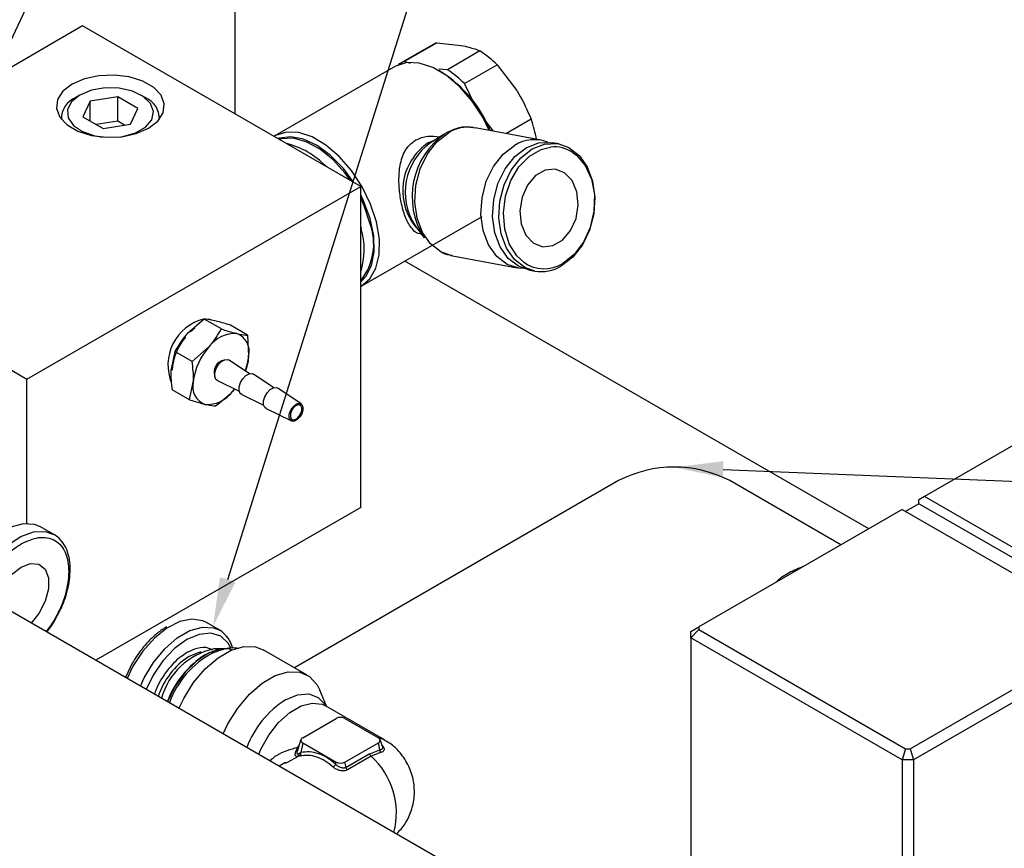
# Model space of a CAD drawing. Header units: inches. Extents: x 1880 to 2363, y -453 to -54.
# Tile 406 of 656: x 2076.22 to 2079.35, y -266.43 to -263.79. Entities that reach past the tile are written whole.
import ezdxf

# ---------------------------------------------------------------- set-up
doc = ezdxf.new("R2010")
doc.units = ezdxf.units.IN
doc.header["$LTSCALE"] = 0.5
doc.header["$MEASUREMENT"] = 0
for name, color, linetype in [('DIE-M-S', 8, 'Continuous'), ('DSS-M-S', 53, 'Continuous'), ('SID-M-S', 105, 'Continuous'), ('SVD-M-S', 8, 'Continuous')]:
    doc.layers.add(name, color=color, linetype=linetype)

msp = doc.modelspace()

# ---------------------------------------------------------------- linework, layer by layer
at = {"layer": 'DIE-M-S', "linetype": 'Continuous', "lineweight": 25}
msp.add_line((2078.88422, -267.22691), (2071.83489, -263.15742), dxfattribs=at)
at = {"layer": 'DSS-M-S', "linetype": 'Continuous', "lineweight": 25}
for p, q in [((2076.90838, -263.3105), (2076.90838, -264.09346)), ((2078.92347, -265.41285), (2077.44905, -264.56168)), ((2079.74717, -264.93733), (2079.10041, -265.31069)), ((2078.12814, -265.25985), (2077.09779, -265.85466)), ((2078.83509, -265.46386), (2078.4817, -265.25985)), ((2079.10041, -265.31069), (2079.08274, -265.3209)), ((2079.08274, -265.33315), (2079.08274, -265.3209)), ((2079.77217, -265.69849), (2079.10041, -265.31069)), ((2079.0297, -265.35152), (2078.38295, -265.72488)), ((2079.0297, -265.35152), (2079.70145, -265.73931)), ((2079.08274, -265.33315), (2079.04031, -265.35764)), ((2079.78984, -265.74136), (2079.08274, -265.33315)), ((2078.35795, -265.73931), (2078.38295, -265.72488)), ((2078.35795, -265.75972), (2078.38295, -265.73333)), ((2078.38295, -265.72488), (2078.38295, -265.73333)), ((2078.38295, -265.73333), (2079.04006, -266.11267)), ((2078.35795, -265.75972), (2078.35795, -265.73931)), ((2079.0297, -266.14752), (2078.35795, -265.75972)), ((2078.35795, -265.75972), (2078.35795, -266.9231)), ((2079.0547, -266.11267), (2079.70145, -265.73931)), ((2079.71913, -265.76993), (2079.06506, -266.14752)), ((2079.04006, -266.11267), (2079.0297, -266.14752)), ((2079.04006, -266.11267), (2079.0547, -266.11267)), ((2079.0547, -266.11267), (2079.06506, -266.14752)), ((2079.06506, -266.14752), (2079.0297, -266.14752)), ((2079.0297, -266.14752), (2079.0297, -267.09179)), ((2079.06506, -266.14752), (2079.06506, -267.09448))]:
    msp.add_line(p, q, dxfattribs=at)
msp.add_arc((2078.30492, -265.60103), 0.38426, 62.60967, 117.39033, dxfattribs=at)
at = {"layer": 'SID-M-S'}
for p, q in [((2074.54934, -267.36566), (2077.90154, -260.23349)), ((2076.88615, -265.57455), (2078.56357, -260.24289)), ((2078.46078, -265.22407), (2083.25923, -265.42377))]:
    msp.add_line(p, q, dxfattribs=at)
for points in [[(2078.4597, -265.25005), (2078.30492, -265.21758), (2078.4597, -265.25005), (2078.46187, -265.19809)], [(2076.91095, -265.58235), (2076.83934, -265.72336), (2076.91095, -265.58235), (2076.86135, -265.56675)]]:
    msp.add_solid(points, dxfattribs=at)
at = {"layer": 'SVD-M-S', "linetype": 'Continuous', "lineweight": 25}
for p, q in [((2076.42472, -263.81425), (2075.36406, -264.42656)), ((2077.30861, -264.32451), (2076.42472, -263.81425)), ((2077.53903, -263.87331), (2077.43539, -263.93313)), ((2077.44698, -263.92749), (2077.55062, -263.86766)), ((2077.55062, -263.86766), (2077.62721, -263.876)), ((2077.68774, -263.89361), (2077.5841, -263.95344)), ((2077.419, -263.9426), (2077.03622, -264.16357)), ((2077.42072, -263.94163), (2077.419, -263.9426)), ((2077.45517, -263.93059), (2077.42072, -263.94163)), ((2077.4674, -263.93343), (2077.44698, -263.92749)), ((2077.49472, -263.93213), (2077.45517, -263.93059)), ((2077.53738, -263.94615), (2077.49472, -263.93213)), ((2077.58102, -263.97197), (2077.53738, -263.94615)), ((2077.5841, -263.95344), (2077.55708, -263.95122)), ((2077.63868, -263.99768), (2077.74231, -263.93786)), ((2077.74231, -263.93786), (2077.80458, -264.01979)), ((2076.43074, -263.9823), (2076.39158, -263.99922)), ((2076.47658, -263.97243), (2076.43074, -263.9823)), ((2076.52537, -263.97041), (2076.47658, -263.97243)), ((2076.57317, -263.97641), (2076.52537, -263.97041)), ((2076.61611, -263.98995), (2076.57317, -263.97641)), ((2077.56517, -263.96108), (2077.55682, -263.95626)), ((2077.62343, -264.00828), (2077.58102, -263.97197)), ((2076.39158, -263.99922), (2076.36226, -264.02183)), ((2076.49616, -264.01131), (2076.45294, -264.01874)), ((2076.54122, -264.01239), (2076.49616, -264.01131)), ((2076.58324, -264.02185), (2076.54122, -264.01239)), ((2076.6507, -264.00992), (2076.61611, -263.98995)), ((2076.67415, -264.03471), (2076.6507, -264.00992)), ((2077.66251, -264.05327), (2077.62343, -264.00828)), ((2077.67494, -264.07096), (2077.63868, -263.99768)), ((2076.36226, -264.02183), (2076.34516, -264.04829)), ((2076.41624, -264.03387), (2076.39003, -264.05506)), ((2076.41622, -264.03388), (2076.40278, -264.04164)), ((2076.45294, -264.01874), (2076.41624, -264.03387)), ((2076.41624, -264.03387), (2076.41624, -264.03387)), ((2076.53646, -264.03949), (2076.44932, -264.05297)), ((2076.60025, -264.07631), (2076.53646, -264.03949)), ((2076.53646, -264.11706), (2076.53646, -264.03949)), ((2076.61765, -264.03868), (2076.58324, -264.02185)), ((2076.62344, -264.04164), (2076.61, -264.03388)), ((2076.64074, -264.06104), (2076.61765, -264.03868)), ((2076.68455, -264.0623), (2076.67415, -264.03471)), ((2076.34516, -264.04829), (2076.34167, -264.07646)), ((2076.34167, -264.07646), (2076.35207, -264.10405)), ((2076.39003, -264.05506), (2076.37716, -264.08001)), ((2076.44932, -264.05297), (2076.42597, -264.10327)), ((2076.44932, -264.11675), (2076.44932, -264.05297)), ((2076.5769, -264.12662), (2076.60025, -264.07631)), ((2076.64999, -264.08652), (2076.64074, -264.06104)), ((2076.68106, -264.09047), (2076.68455, -264.0623)), ((2077.69629, -264.10467), (2077.66251, -264.05327)), ((2076.35207, -264.10405), (2076.37552, -264.12884)), ((2076.35711, -264.10531), (2076.35711, -264.11103)), ((2076.37716, -264.08001), (2076.37903, -264.10602)), ((2076.37903, -264.10602), (2076.39542, -264.13028)), ((2076.42597, -264.10327), (2076.48976, -264.1401)), ((2076.64442, -264.11236), (2076.64999, -264.08652)), ((2076.66396, -264.11693), (2076.68106, -264.09047)), ((2076.66911, -264.11103), (2076.66911, -264.10531)), ((2077.71734, -264.14641), (2077.69629, -264.10467)), ((2076.37552, -264.12884), (2076.41011, -264.14881)), ((2076.39542, -264.13028), (2076.42457, -264.15014)), ((2076.53646, -264.11706), (2076.46816, -264.12763)), ((2076.48976, -264.1401), (2076.5769, -264.12662)), ((2076.55806, -264.12953), (2076.53646, -264.11706)), ((2076.59272, -264.15416), (2076.62461, -264.13575)), ((2076.59548, -264.15646), (2076.63464, -264.13954)), ((2076.62461, -264.13575), (2076.64442, -264.11236)), ((2076.63464, -264.13954), (2076.66396, -264.11693)), ((2077.66678, -264.13699), (2077.67237, -264.1379)), ((2077.88253, -264.17768), (2077.67237, -264.1379)), ((2077.73047, -264.1489), (2077.70338, -264.11324)), ((2077.85077, -264.111), (2077.77163, -264.15669)), ((2076.41011, -264.14881), (2076.45305, -264.16234)), ((2076.42457, -264.15014), (2076.46331, -264.16347)), ((2076.45305, -264.16234), (2076.50085, -264.16835)), ((2076.46331, -264.16347), (2076.48776, -264.16752)), ((2076.50085, -264.16835), (2076.54965, -264.16633)), ((2076.53846, -264.16752), (2076.5522, -264.16559)), ((2076.54965, -264.16633), (2076.59548, -264.15646)), ((2076.5522, -264.16559), (2076.59272, -264.15416)), ((2077.03793, -264.16261), (2077.0331, -264.16546)), ((2077.07239, -264.15157), (2077.03793, -264.16261)), ((2077.08612, -264.16633), (2077.04936, -264.17154)), ((2077.11194, -264.1531), (2077.07239, -264.15157)), ((2077.12717, -264.1741), (2077.08612, -264.16633)), ((2077.1546, -264.16713), (2077.11194, -264.1531)), ((2077.19823, -264.19295), (2077.1546, -264.16713)), ((2077.57268, -264.15902), (2077.53081, -264.18541)), ((2077.55114, -264.18233), (2077.58738, -264.15413)), ((2077.56036, -264.16678), (2077.55861, -264.16645)), ((2077.04936, -264.17154), (2077.04585, -264.17282)), ((2077.05645, -264.1733), (2077.04985, -264.17513)), ((2077.09406, -264.17135), (2077.05645, -264.1733)), ((2077.13538, -264.18221), (2077.09406, -264.17135)), ((2077.1703, -264.19443), (2077.12717, -264.1741)), ((2077.17818, -264.20527), (2077.13538, -264.18221)), ((2077.21317, -264.22622), (2077.1703, -264.19443)), ((2077.24065, -264.22926), (2077.19823, -264.19295)), ((2077.52054, -264.22135), (2077.55114, -264.18233)), ((2077.52528, -264.18477), (2077.5471, -264.17514)), ((2077.7613, -264.22211), (2077.79754, -264.19391)), ((2077.79808, -264.22975), (2077.83415, -264.20168)), ((2077.83415, -264.20168), (2077.87338, -264.18629)), ((2077.85388, -264.20542), (2077.8931, -264.19002)), ((2077.87338, -264.18629), (2077.91309, -264.18461)), ((2077.88231, -264.20681), (2077.91239, -264.19946)), ((2077.8931, -264.19002), (2077.93281, -264.18835)), ((2077.91309, -264.18461), (2077.91874, -264.18553)), ((2077.93846, -264.18927), (2077.91874, -264.18553)), ((2077.93281, -264.18835), (2077.93846, -264.18927)), ((2077.93846, -264.18927), (2077.9703, -264.20051)), ((2077.9703, -264.20051), (2078.00301, -264.22568)), ((2077.22015, -264.2393), (2077.17818, -264.20527)), ((2077.25349, -264.26777), (2077.21317, -264.22622)), ((2077.27973, -264.27425), (2077.24065, -264.22926)), ((2077.49767, -264.26852), (2077.52054, -264.22135)), ((2077.7307, -264.26113), (2077.7613, -264.22211)), ((2077.76763, -264.26859), (2077.79808, -264.22975)), ((2077.78735, -264.27232), (2077.81781, -264.23349)), ((2077.81168, -264.26243), (2077.84468, -264.22853)), ((2077.81781, -264.23349), (2077.85388, -264.20542)), ((2077.84468, -264.22853), (2077.88231, -264.20681)), ((2077.98374, -264.21739), (2077.99461, -264.22564)), ((2077.99461, -264.22564), (2078.02257, -264.25836)), ((2078.00301, -264.22568), (2078.02872, -264.26214)), ((2077.25904, -264.28246), (2077.22015, -264.2393)), ((2077.70783, -264.3083), (2077.7307, -264.26113)), ((2077.78575, -264.30599), (2077.81168, -264.26243)), ((2078.02257, -264.25836), (2078.04196, -264.30105)), ((2078.02872, -264.26214), (2078.04566, -264.30741)), ((2077.28545, -264.31114), (2077.25349, -264.26777)), ((2077.27589, -264.30562), (2077.25904, -264.28246)), ((2077.3135, -264.32565), (2077.27973, -264.27425)), ((2077.48408, -264.32063), (2077.49767, -264.26852)), ((2077.74487, -264.31553), (2077.76763, -264.26859)), ((2077.76459, -264.31926), (2077.78735, -264.27232)), ((2077.86403, -264.29026), (2077.83853, -264.32034)), ((2077.89472, -264.27254), (2077.86403, -264.29026)), ((2077.92691, -264.26931), (2077.89472, -264.27254)), ((2077.95671, -264.28097), (2077.92691, -264.26931)), ((2077.98053, -264.30609), (2077.95671, -264.28097)), ((2076.24795, -264.93681), (2077.30861, -264.32451)), ((2077.30861, -265.34518), (2077.30861, -264.32451)), ((2077.34028, -264.38089), (2077.3135, -264.32565)), ((2077.48071, -264.37412), (2077.48408, -264.32063)), ((2077.69425, -264.36041), (2077.70783, -264.3083)), ((2077.73135, -264.36739), (2077.74487, -264.31553)), ((2077.75107, -264.37112), (2077.76459, -264.31926)), ((2077.76883, -264.35598), (2077.78575, -264.30599)), ((2077.83853, -264.32034), (2077.82129, -264.35914)), ((2077.99549, -264.34167), (2077.98053, -264.30609)), ((2078.04196, -264.30105), (2078.05135, -264.35053)), ((2078.04566, -264.30741), (2078.0527, -264.35841)), ((2077.31799, -264.37074), (2077.30861, -264.35124)), ((2077.76215, -264.40869), (2077.76883, -264.35598)), ((2077.99979, -264.38339), (2077.99549, -264.34167)), ((2078.0527, -264.35841), (2078.04934, -264.41165)), ((2078.05135, -264.35053), (2078.05004, -264.40314)), ((2077.31944, -264.3865), (2077.30861, -264.36228)), ((2077.33871, -264.42661), (2077.31799, -264.37074)), ((2077.3377, -264.44177), (2077.31944, -264.3865)), ((2077.35873, -264.43721), (2077.34028, -264.38089)), ((2077.48778, -264.42536), (2077.48071, -264.37412)), ((2077.69087, -264.4139), (2077.69425, -264.36041)), ((2077.72799, -264.42063), (2077.73135, -264.36739)), ((2077.74771, -264.42436), (2077.75107, -264.37112)), ((2077.82129, -264.35914), (2077.81441, -264.40199)), ((2077.99291, -264.42624), (2077.99979, -264.38339)), ((2077.31179, -264.64092), (2077.69457, -264.41995)), ((2077.69794, -264.46514), (2077.69087, -264.4139)), ((2077.73502, -264.47162), (2077.72799, -264.42063)), ((2077.76623, -264.46022), (2077.76215, -264.40869)), ((2077.81441, -264.40199), (2077.81871, -264.44372)), ((2078.04934, -264.41165), (2078.03582, -264.46351)), ((2078.05004, -264.40314), (2078.03813, -264.45498)), ((2075.36406, -264.42656), (2076.24795, -264.93681)), ((2077.35009, -264.48143), (2077.33871, -264.42661)), ((2077.36791, -264.49177), (2077.35873, -264.43721)), ((2077.48109, -264.44812), (2077.51041, -264.48798)), ((2077.5048, -264.47085), (2077.48778, -264.42536)), ((2077.75475, -264.47536), (2077.74771, -264.42436)), ((2077.81871, -264.44372), (2077.83367, -264.47929)), ((2077.97568, -264.46504), (2077.99291, -264.42624)), ((2077.30861, -264.45296), (2077.30986, -264.45784)), ((2077.35153, -264.53225), (2077.35009, -264.48143)), ((2077.49997, -264.47591), (2077.50179, -264.47625)), ((2077.53063, -264.50748), (2077.5048, -264.47085)), ((2077.71497, -264.51063), (2077.69794, -264.46514)), ((2077.75197, -264.51689), (2077.73502, -264.47162)), ((2077.7717, -264.52063), (2077.75475, -264.47536)), ((2077.78076, -264.50674), (2077.76623, -264.46022)), ((2077.83367, -264.47929), (2077.85749, -264.50442)), ((2077.95017, -264.49512), (2077.97568, -264.46504)), ((2078.03582, -264.46351), (2078.01306, -264.51045)), ((2078.03813, -264.45498), (2078.0165, -264.50219)), ((2077.36736, -264.54185), (2077.36791, -264.49177)), ((2077.5635, -264.53277), (2077.53063, -264.50748)), ((2077.7408, -264.54726), (2077.71497, -264.51063)), ((2077.80466, -264.5448), (2077.78076, -264.50674)), ((2077.85749, -264.50442), (2077.88729, -264.51607)), ((2077.88729, -264.51607), (2077.91948, -264.51284)), ((2077.91948, -264.51284), (2077.95017, -264.49512)), ((2078.01306, -264.51045), (2077.9826, -264.54928)), ((2078.0165, -264.50219), (2077.98676, -264.54129)), ((2077.34295, -264.57631), (2077.35153, -264.53225)), ((2077.35713, -264.58492), (2077.36736, -264.54185)), ((2077.59549, -264.54407), (2077.5635, -264.53277)), ((2077.59549, -264.54407), (2077.80565, -264.58385)), ((2077.77767, -264.55336), (2077.75197, -264.51689)), ((2077.7974, -264.55709), (2077.7717, -264.52063)), ((2077.82721, -264.56572), (2077.80466, -264.5448)), ((2077.98676, -264.54129), (2077.95111, -264.56936)), ((2077.32481, -264.61125), (2077.34295, -264.57631)), ((2077.77366, -264.57255), (2077.7408, -264.54726)), ((2077.81133, -264.58477), (2077.77366, -264.57255)), ((2077.81039, -264.57853), (2077.77767, -264.55336)), ((2077.83011, -264.58226), (2077.7974, -264.55709)), ((2077.9826, -264.54928), (2077.94654, -264.57735)), ((2077.3377, -264.61883), (2077.35713, -264.58492)), ((2077.84222, -264.58977), (2077.81039, -264.57853)), ((2077.82712, -264.58579), (2077.81133, -264.58477)), ((2077.86195, -264.59351), (2077.83011, -264.58226)), ((2077.84222, -264.58977), (2077.86195, -264.59351)), ((2077.30861, -264.62795), (2077.32481, -264.61125)), ((2077.31007, -264.64189), (2077.3377, -264.61883)), ((2077.30861, -264.64268), (2077.31007, -264.64189)), ((2076.8109, -264.74607), (2076.7567, -264.793)), ((2076.86583, -264.77777), (2076.8109, -264.74607)), ((2076.82623, -264.74669), (2076.82714, -264.74689)), ((2076.82714, -264.74689), (2076.83264, -264.74859)), ((2076.76754, -264.78621), (2076.78121, -264.77458)), ((2076.94927, -264.79747), (2076.89435, -264.76577)), ((2076.94927, -264.79747), (2076.95257, -264.86337)), ((2076.71829, -264.84905), (2076.7058, -264.90583)), ((2076.77321, -264.88075), (2076.71829, -264.84905)), ((2076.77321, -264.88075), (2076.82741, -264.83382)), ((2076.85699, -264.89115), (2076.86664, -264.88128)), ((2076.86664, -264.88128), (2076.87698, -264.87561)), ((2076.87698, -264.87561), (2076.88644, -264.87499)), ((2076.88644, -264.87499), (2076.89066, -264.87682)), ((2076.95482, -264.9201), (2076.89066, -264.87682)), ((2076.84505, -264.92915), (2076.8453, -264.91706)), ((2076.8453, -264.91706), (2076.84949, -264.90372)), ((2076.84949, -264.90372), (2076.85699, -264.89115)), ((2076.94398, -264.92593), (2076.95432, -264.92025)), ((2076.95432, -264.92025), (2076.96378, -264.91964)), ((2076.96378, -264.91964), (2076.968, -264.92147)), ((2077.03216, -264.96475), (2076.968, -264.92147)), ((2076.24795, -265.39614), (2076.24795, -264.93681)), ((2076.76403, -265.00343), (2076.77651, -264.94665)), ((2076.84877, -264.93815), (2076.84505, -264.92915)), ((2076.8532, -264.94172), (2076.84877, -264.93815)), ((2076.8532, -264.94172), (2076.92276, -264.97564)), ((2076.92264, -264.96171), (2076.92683, -264.94837)), ((2076.92683, -264.94837), (2076.93433, -264.9358)), ((2076.93433, -264.9358), (2076.94398, -264.92593)), ((2076.76403, -265.00343), (2076.70911, -264.97173)), ((2076.90724, -264.96807), (2076.90167, -264.9762)), ((2076.90167, -264.9762), (2076.90821, -264.96854)), ((2076.92239, -264.9738), (2076.92264, -264.96171)), ((2076.92611, -264.9828), (2076.92239, -264.9738)), ((2076.93054, -264.98637), (2076.92611, -264.9828)), ((2077.00417, -264.99301), (2077.01167, -264.98045)), ((2077.01167, -264.98045), (2077.02132, -264.97058)), ((2077.02132, -264.97058), (2077.03166, -264.9649)), ((2077.03166, -264.9649), (2077.04112, -264.96428)), ((2077.04112, -264.96428), (2077.04534, -264.96612)), ((2077.11943, -265.0161), (2077.04534, -264.96612)), ((2076.93054, -264.98637), (2077.0001, -265.02028)), ((2076.99972, -265.01845), (2076.99998, -265.00636)), ((2076.99998, -265.00636), (2077.00417, -264.99301)), ((2077.09941, -265.01982), (2077.10803, -265.01509)), ((2077.10803, -265.01509), (2077.11592, -265.01457)), ((2077.11592, -265.01457), (2077.12186, -265.01835)), ((2077.00345, -265.02744), (2076.99972, -265.01845)), ((2077.00788, -265.03102), (2077.00345, -265.02744)), ((2077.00788, -265.03102), (2077.08821, -265.07019)), ((2077.08163, -265.04963), (2077.08513, -265.03851)), ((2077.08513, -265.03851), (2077.09137, -265.02804)), ((2077.08816, -265.03923), (2077.08525, -265.04848)), ((2077.09336, -265.03052), (2077.08816, -265.03923)), ((2077.09137, -265.02804), (2077.09941, -265.01982)), ((2077.10005, -265.02367), (2077.09336, -265.03052)), ((2077.10722, -265.01974), (2077.10005, -265.02367)), ((2077.11378, -265.01931), (2077.10722, -265.01974)), ((2077.11303, -265.05504), (2077.11822, -265.04633)), ((2077.11872, -265.02245), (2077.11378, -265.01931)), ((2077.12126, -265.04704), (2077.11501, -265.05751)), ((2077.11822, -265.04633), (2077.12113, -265.03708)), ((2077.12131, -265.02869), (2077.11872, -265.02245)), ((2077.12113, -265.03708), (2077.12131, -265.02869)), ((2077.12475, -265.03592), (2077.12126, -265.04704)), ((2077.12186, -265.01835), (2077.12496, -265.02585)), ((2077.12496, -265.02585), (2077.12475, -265.03592)), ((2077.08142, -265.05971), (2077.08163, -265.04963)), ((2077.08452, -265.06721), (2077.08142, -265.05971)), ((2077.09047, -265.07099), (2077.08452, -265.06721)), ((2077.08525, -265.04848), (2077.08508, -265.05686)), ((2077.08508, -265.05686), (2077.08766, -265.0631)), ((2077.08766, -265.0631), (2077.0926, -265.06625)), ((2077.09835, -265.07047), (2077.09047, -265.07099)), ((2077.0926, -265.06625), (2077.09916, -265.06582)), ((2077.10697, -265.06574), (2077.09835, -265.07047)), ((2077.09916, -265.06582), (2077.10633, -265.06188)), ((2077.10633, -265.06188), (2077.11303, -265.05504)), ((2077.11501, -265.05751), (2077.10697, -265.06574)), ((2077.30861, -265.34518), (2076.46661, -265.83125)), ((2076.23604, -265.39692), (2076.19656, -265.40801)), ((2076.27177, -265.39898), (2076.23604, -265.39692)), ((2076.26886, -265.42297), (2076.30574, -265.42172)), ((2076.29116, -265.40691), (2076.27177, -265.39898)), ((2076.33359, -265.4314), (2076.29116, -265.40691)), ((2076.30574, -265.42172), (2076.33346, -265.43132)), ((2076.18812, -265.46371), (2076.22881, -265.43726)), ((2076.22881, -265.43726), (2076.26886, -265.42297)), ((2076.19897, -265.55825), (2076.22921, -265.53465)), ((2076.22921, -265.53465), (2076.25944, -265.52335)), ((2076.25944, -265.52335), (2076.28602, -265.52573)), ((2076.28602, -265.52573), (2076.30575, -265.54149)), ((2076.30575, -265.54149), (2076.31625, -265.56874)), ((2076.38449, -265.56269), (2076.38516, -265.54438)), ((2076.31625, -265.56874), (2076.31625, -265.60419)), ((2076.31625, -265.60419), (2076.30575, -265.64356)), ((2076.30575, -265.64356), (2076.28602, -265.6821)), ((2076.28602, -265.6821), (2076.26165, -265.71293)), ((2076.77238, -265.7004), (2076.73361, -265.70824)), ((2076.8068, -265.70575), (2076.77238, -265.7004)), ((2076.69292, -265.72877), (2076.65287, -265.76071)), ((2076.73361, -265.70824), (2076.69292, -265.72877)), ((2076.76594, -265.73671), (2076.80543, -265.72562)), ((2076.80543, -265.72562), (2076.84115, -265.72768)), ((2076.81812, -265.71111), (2076.8068, -265.70575)), ((2076.86055, -265.73561), (2076.81812, -265.71111)), ((2076.84115, -265.72768), (2076.86055, -265.73561)), ((2076.65287, -265.76071), (2076.61599, -265.80204)), ((2076.68569, -265.79474), (2076.72517, -265.76024)), ((2076.75616, -265.76537), (2076.71682, -265.79406)), ((2076.72517, -265.76024), (2076.76594, -265.73671)), ((2076.79551, -265.74863), (2076.75616, -265.76537)), ((2076.83218, -265.745), (2076.79551, -265.74863)), ((2076.86366, -265.75473), (2076.83218, -265.745)), ((2076.88782, -265.77714), (2076.86366, -265.75473)), ((2076.64996, -265.83805), (2076.68569, -265.79474)), ((2076.71682, -265.79406), (2076.68015, -265.83277)), ((2076.85182, -265.79764), (2076.8142, -265.81339)), ((2076.86186, -265.79599), (2076.82462, -265.80855)), ((2076.87476, -265.7944), (2076.84154, -265.79508)), ((2076.87474, -265.7944), (2076.85182, -265.79764)), ((2076.87571, -265.79466), (2076.86186, -265.79599)), ((2076.88666, -265.795), (2076.87474, -265.7944)), ((2076.89868, -265.79753), (2076.88666, -265.795)), ((2076.8969, -265.79329), (2076.88782, -265.77714)), ((2076.89708, -265.79911), (2076.93772, -265.78722)), ((2076.93772, -265.78722), (2076.97477, -265.78829)), ((2076.97477, -265.78829), (2076.9989, -265.79758)), ((2077.13903, -265.87847), (2076.9989, -265.79758)), ((2076.61599, -265.80204), (2076.58458, -265.85019)), ((2076.79699, -265.80553), (2076.76324, -265.81885)), ((2076.82462, -265.80855), (2076.78668, -265.83345)), ((2076.80138, -265.80477), (2076.79699, -265.80553)), ((2076.8146, -265.8583), (2076.85524, -265.82327)), ((2076.85524, -265.82327), (2076.89708, -265.79911)), ((2076.58263, -265.84074), (2076.56077, -265.88561)), ((2076.58458, -265.85019), (2076.56596, -265.8886)), ((2076.62025, -265.88743), (2076.64996, -265.83805)), ((2076.68015, -265.83277), (2076.64866, -265.87884)), ((2076.78668, -265.83345), (2076.75084, -265.86884)), ((2076.77755, -265.90215), (2076.8146, -265.8583)), ((2076.60838, -265.9131), (2076.62025, -265.88743)), ((2076.64866, -265.87884), (2076.62669, -265.92366)), ((2076.75084, -265.86884), (2076.71977, -265.91211)), ((2076.99536, -265.90417), (2077.03721, -265.88001)), ((2077.03721, -265.88001), (2077.07784, -265.86812)), ((2077.07784, -265.86812), (2077.1149, -265.86918)), ((2077.1149, -265.86918), (2077.14622, -265.88315)), ((2077.14622, -265.88315), (2077.17, -265.90919)), ((2076.71977, -265.91211), (2076.69577, -265.96003)), ((2076.74622, -265.95227), (2076.77755, -265.90215)), ((2076.95473, -265.93919), (2076.99536, -265.90417)), ((2077.17, -265.90919), (2077.17845, -265.92593)), ((2076.73106, -265.98392), (2076.74622, -265.95227)), ((2076.91767, -265.98304), (2076.95473, -265.93919)), ((2077.06949, -265.95681), (2077.10804, -265.94068)), ((2077.10804, -265.94068), (2077.14373, -265.93798)), ((2077.14373, -265.93798), (2077.17391, -265.94891)), ((2077.17391, -265.94891), (2077.19635, -265.97266)), ((2077.19953, -265.97748), (2077.17845, -265.92593)), ((2076.69577, -265.96003), (2076.69463, -265.96289)), ((2076.88635, -266.03317), (2076.91767, -265.98304)), ((2077.08302, -265.99703), (2077.11961, -265.97591)), ((2077.11961, -265.97591), (2077.15484, -265.96697)), ((2077.15484, -265.96697), (2077.1861, -265.97088)), ((2077.1861, -265.97088), (2077.1963, -265.97562)), ((2077.38431, -266.08416), (2077.1963, -265.97562)), ((2077.19635, -265.97266), (2077.19887, -265.9771)), ((2077.04779, -266.02877), (2077.08302, -265.99703)), ((2077.12433, -266.07723), (2077.2304, -266.016)), ((2077.25868, -266.016), (2077.36475, -266.07723)), ((2076.87119, -266.06481), (2076.88635, -266.03317)), ((2077.01653, -266.06877), (2077.04779, -266.02877)), ((2076.99155, -266.11407), (2077.01653, -266.06877)), ((2077.36354, -266.07654), (2077.37513, -266.0798)), ((2077.37513, -266.0798), (2077.38431, -266.08416)), ((2077.11883, -266.08321), (2077.10631, -266.12069)), ((2077.1087, -266.10712), (2077.11231, -266.10273)), ((2077.11054, -266.10803), (2077.1087, -266.10712)), ((2077.12433, -266.09356), (2077.118, -266.12449)), ((2077.12433, -266.09356), (2077.2304, -266.15479)), ((2077.25868, -266.15479), (2077.36475, -266.09356)), ((2077.36934, -266.11602), (2077.36475, -266.09356)), ((2077.37769, -266.10548), (2077.37024, -266.08321)), ((2077.37768, -266.10549), (2077.3778, -266.10618)), ((2076.98473, -266.13036), (2076.99155, -266.11407)), ((2077.07799, -266.1538), (2077.1087, -266.13678)), ((2077.11494, -266.13541), (2077.1087, -266.13678)), ((2077.11276, -266.12687), (2077.118, -266.12449)), ((2077.33759, -266.12828), (2077.26216, -266.17182)), ((2077.34166, -266.13604), (2077.26624, -266.17958)), ((2077.33759, -266.12828), (2077.36934, -266.11602)), ((2077.37183, -266.12439), (2077.34166, -266.13604)), ((2077.06913, -266.15643), (2077.04951, -266.16776)), ((2077.07011, -266.15817), (2077.07799, -266.1538)), ((2077.229, -266.16159), (2077.2304, -266.15479)), ((2077.26216, -266.17182), (2077.25868, -266.15479))]:
    msp.add_line(p, q, dxfattribs=at)
for centre, radius, start, end in [((2077.58518, -263.95327), 0.09232, 111.98356, 119.99082), ((2077.50341, -264.17676), 0.33786, 45.00046, 56.93617), ((2077.48148, -264.01296), 0.09217, 111.97846, 125.8913), ((2077.35491, -264.29464), 0.39429, 21.98679, 57.77427), ((2077.39977, -264.23659), 0.33786, 45.00046, 56.93617), ((2076.43179, -264.11007), 0.07433, 112.95746, 181.0902), ((2076.5959, -264.10911), 0.07288, 358.13706, 67.80234), ((2077.65129, -264.25773), 0.12173, 82.69036, 121.67203), ((2077.48454, -264.24022), 0.38836, 9.6968, 19.43492), ((2077.71562, -264.35676), 0.24357, 124.46687, 212.59652), ((2077.01433, -264.43339), 0.25193, 43.40154, 76.60383), ((2077.62464, -264.3378), 0.18246, 122.99398, 223.5975), ((2077.64417, -264.34292), 0.19407, 125.7408, 212.82314), ((2077.8606, -264.29484), 0.11901, 69.01729, 121.9946), ((2077.92369, -264.30536), 0.10651, 55.68661, 96.09496), ((2077.16745, -264.5076), 0.18253, 320.65294, 21.14177), ((2077.08242, -264.52535), 0.23725, 342.43601, 16.53274), ((2077.89186, -264.47573), 0.11081, 234.30814, 302.32936), ((2077.88314, -264.47492), 0.12046, 259.86868, 301.75355), ((2076.84741, -264.89255), 0.15129, 104.49019, 202.35616), ((2076.90885, -264.89212), 0.10016, 86.2287, 144.40151), ((2076.89344, -264.84894), 0.06087, 346.28292, 68.80942), ((2076.891, -264.92115), 0.18235, 139.99238, 176.2359), ((2076.97473, -264.96817), 0.19938, 137.63539, 173.80295), ((2076.88172, -264.91493), 0.03909, 100.45493, 199.55044), ((2076.78046, -264.84818), 0.17279, 338.66367, 354.95807), ((2076.83565, -264.96108), 0.06087, 166.28292, 248.80942), ((2076.82023, -264.91789), 0.10016, 266.2287, 324.40151), ((2076.81172, -265.81449), 0.09277, 13.23899, 58.24076), ((2076.88721, -266.00946), 0.21919, 102.02683, 164.79156), ((2076.89426, -266.02128), 0.24113, 122.91253, 161.7843), ((2076.97813, -266.06879), 0.30349, 122.69511, 159.49007), ((2076.97324, -266.06358), 0.28918, 118.05693, 160.37943), ((2077.23734, -266.21835), 0.31077, 122.69112, 159.27751), ((2077.24454, -266.0433), 0.03074, 62.60963, 117.39035), ((2077.12743, -266.0854), 0.00873, 110.78349, 249.21656), ((2077.36165, -266.0854), 0.00873, 290.78335, 69.2166), ((2077.35376, -266.12473), 0.01656, 192.36325, 223.05337), ((2077.17873, -266.31671), 0.24328, 345.351, 47.9545), ((2077.24454, -266.1275), 0.03074, 242.60967, 297.39031)]:
    msp.add_arc(centre, radius, start, end, dxfattribs=at)
for points, knots in [([(2077.62721, -263.876), (2077.63599, -263.87783), (2077.65845, -263.88253), (2077.67665, -263.88942), (2077.68774, -263.89361)], [0, 0, 0, 0, 0.3905065, 1, 1, 1, 1]), ([(2077.80458, -264.01979), (2077.80642, -264.02276), (2077.82447, -264.05191), (2077.83833, -264.08304), (2077.85077, -264.111)], [0, 0, 0, 0, 0.1020887, 1, 1, 1, 1]), ([(2077.66578, -264.13843), (2077.65934, -264.13725), (2077.64001, -264.13368), (2077.60974, -264.14), (2077.58809, -264.1507), (2077.57872, -264.15532)], [0, 0, 0, 0, 0.2205288, 0.6629738, 1, 1, 1, 1]), ([(2077.48361, -264.17688), (2077.49598, -264.17153), (2077.51916, -264.16151), (2077.54601, -264.16537), (2077.55854, -264.16717)], [0, 0, 0, 0, 0.5332937, 1, 1, 1, 1]), ([(2077.50001, -264.47552), (2077.49944, -264.47554), (2077.48923, -264.47594), (2077.47388, -264.46308), (2077.45381, -264.43371), (2077.43951, -264.38903), (2077.43129, -264.34069), (2077.42921, -264.29154), (2077.43532, -264.24273), (2077.45194, -264.20097), (2077.47401, -264.18418), (2077.48361, -264.17688)], [0, 0, 0, 0, 0.0073942, 0.1343408, 0.2737821, 0.4017171, 0.5148341, 0.6282327, 0.7541791, 0.893097, 1, 1, 1, 1]), ([(2077.56101, -264.53082), (2077.56379, -264.53272), (2077.57511, -264.54046), (2077.58867, -264.54217), (2077.5989, -264.54346)], [0, 0, 0, 0, 0.2452988, 1, 1, 1, 1]), ([(2076.84473, -264.75136), (2076.84165, -264.75066), (2076.82789, -264.74754), (2076.81833, -264.74671), (2076.8109, -264.74607)], [0, 0, 0, 0, 0.2242613, 1, 1, 1, 1]), ([(2076.89435, -264.76577), (2076.89067, -264.76458), (2076.87243, -264.75868), (2076.85703, -264.75461), (2076.84473, -264.75136)], [0, 0, 0, 0, 0.2013294, 1, 1, 1, 1]), ([(2076.7567, -264.793), (2076.75561, -264.79423), (2076.74009, -264.81168), (2076.72879, -264.83104), (2076.71829, -264.84905)], [0, 0, 0, 0, 0.0701652, 1, 1, 1, 1]), ([(2076.82741, -264.83382), (2076.8285, -264.8326), (2076.84403, -264.81514), (2076.85532, -264.79578), (2076.86583, -264.77777)], [0, 0, 0, 0, 0.0701652, 1, 1, 1, 1]), ([(2076.86583, -264.77777), (2076.87976, -264.78217), (2076.89771, -264.78784), (2076.91219, -264.79139), (2076.91544, -264.79218)], [0, 0, 0, 0, 0.7757387, 1, 1, 1, 1]), ([(2076.91544, -264.79218), (2076.9257, -264.79426), (2076.93855, -264.79685), (2076.94747, -264.79737), (2076.94927, -264.79747)], [0, 0, 0, 0, 0.79867062, 1, 1, 1, 1]), ([(2076.77651, -264.94665), (2076.77661, -264.94519), (2076.77805, -264.92441), (2076.77554, -264.90179), (2076.77321, -264.88075)], [0, 0, 0, 0, 0.0701652, 1, 1, 1, 1]), ([(2076.95257, -264.86337), (2076.95246, -264.86482), (2076.95106, -264.88232), (2076.94638, -264.89755), (2076.94208, -264.91151)], [0, 0, 0, 0, 0.08285327, 1, 1, 1, 1]), ([(2076.7058, -264.90583), (2076.7057, -264.90729), (2076.70426, -264.92807), (2076.70677, -264.95069), (2076.70911, -264.97173)], [0, 0, 0, 0, 0.0701652, 1, 1, 1, 1]), ([(2076.90167, -264.9762), (2076.90057, -264.97741), (2076.88482, -264.99474), (2076.86547, -265.00945), (2076.84747, -265.02313)], [0, 0, 0, 0, 0.0701652, 1, 1, 1, 1]), ([(2076.81364, -265.01784), (2076.8104, -265.01704), (2076.79592, -265.0135), (2076.77796, -265.00783), (2076.76403, -265.00343)], [0, 0, 0, 0, 0.2242613, 1, 1, 1, 1]), ([(2076.84747, -265.02313), (2076.84567, -265.02303), (2076.83676, -265.02251), (2076.82391, -265.01991), (2076.81364, -265.01784)], [0, 0, 0, 0, 0.20132938, 1, 1, 1, 1]), ([(2076.22921, -265.46116), (2076.24833, -265.45246), (2076.27775, -265.43909), (2076.31314, -265.44055), (2076.3375, -265.44914), (2076.35712, -265.46594), (2076.37608, -265.49587), (2076.3792, -265.52804), (2076.38123, -265.54895)], [0, 0, 0, 0, 0.2394568, 0.3683607, 0.5, 0.6316393, 0.7605432, 1, 1, 1, 1]), ([(2076.38516, -265.54438), (2076.38531, -265.54132), (2076.38602, -265.52719), (2076.38246, -265.50413), (2076.37402, -265.47583), (2076.35886, -265.45196), (2076.34482, -265.43644), (2076.33448, -265.43248), (2076.33306, -265.43194)], [0, 0, 0, 0, 0.059168, 0.2732252, 0.4926257, 0.7196164, 0.9614758, 1, 1, 1, 1]), ([(2076.10029, -265.61978), (2076.10481, -265.60889), (2076.11501, -265.5843), (2076.14305, -265.53933), (2076.18223, -265.49274), (2076.21482, -265.47083), (2076.22921, -265.46116)], [0, 0, 0, 0, 0.16386616, 0.36982434, 0.72176583, 1, 1, 1, 1]), ([(2078.71656, -265.53229), (2078.70092, -265.53871), (2078.67038, -265.55124), (2078.64114, -265.56993), (2078.62939, -265.58231), (2078.62874, -265.58298)], [0, 0, 0, 0, 0.4979802, 0.9725608, 1, 1, 1, 1]), ([(2076.38123, -265.54895), (2076.37919, -265.57219), (2076.37605, -265.60794), (2076.35717, -265.65988), (2076.33731, -265.69894), (2076.32048, -265.72631), (2076.30989, -265.73859), (2076.30863, -265.74005)], [0, 0, 0, 0, 0.3687027, 0.5671817, 0.7698729, 0.972564, 1, 1, 1, 1]), ([(2076.3391, -265.70015), (2076.34753, -265.68415), (2076.35934, -265.66173), (2076.37175, -265.62768), (2076.37945, -265.59935), (2076.38411, -265.57598), (2076.38444, -265.56426), (2076.38449, -265.56269)], [0, 0, 0, 0, 0.3539338, 0.4959428, 0.7282353, 0.9636462, 1, 1, 1, 1]), ([(2076.31107, -265.74146), (2076.31532, -265.73602), (2076.32548, -265.72301), (2076.33409, -265.70856), (2076.3391, -265.70015)], [0, 0, 0, 0, 0.417843, 1, 1, 1, 1]), ([(2076.69153, -265.72471), (2076.68181, -265.73096), (2076.66339, -265.74282), (2076.63911, -265.76553), (2076.61749, -265.78951), (2076.59877, -265.81417), (2076.5877, -265.8324), (2076.58263, -265.84074)], [0, 0, 0, 0, 0.2373525, 0.4499913, 0.6244445, 0.8280814, 1, 1, 1, 1]), ([(2076.83784, -265.79906), (2076.83399, -265.79689), (2076.82027, -265.78915), (2076.79194, -265.78954), (2076.76712, -265.80138), (2076.75616, -265.8066)], [0, 0, 0, 0, 0.1786835, 0.6373736, 1, 1, 1, 1]), ([(2076.92262, -265.79435), (2076.92003, -265.79377), (2076.9041, -265.7902), (2076.87395, -265.79466), (2076.8488, -265.80426), (2076.83638, -265.809)], [0, 0, 0, 0, 0.0895781, 0.5504652, 1, 1, 1, 1]), ([(2076.75616, -265.8066), (2076.74154, -265.81684), (2076.71904, -265.8326), (2076.6919, -265.86498), (2076.67347, -265.89307), (2076.66025, -265.91841), (2076.65504, -265.93389), (2076.65331, -265.93903)], [0, 0, 0, 0, 0.3434437, 0.5283255, 0.7171308, 0.905936, 1, 1, 1, 1]), ([(2077.01924, -266.15028), (2077.02707, -266.14395), (2077.05198, -266.12384), (2077.08563, -266.11392), (2077.1087, -266.10712)], [0, 0, 0, 0, 0.3144235, 1, 1, 1, 1]), ([(2077.1087, -266.13678), (2077.10633, -266.13693), (2077.1029, -266.13715), (2077.10083, -266.13408), (2077.1003, -266.13072), (2077.10082, -266.1262), (2077.1029, -266.11843), (2077.10632, -266.11175), (2077.1087, -266.10712)], [0, 0, 0, 0, 0.26765577, 0.38612886, 0.49979116, 0.61239042, 0.73094292, 1, 1, 1, 1]), ([(2077.3778, -266.10618), (2077.37801, -266.10705), (2077.3785, -266.10906), (2077.37783, -266.11171), (2077.37606, -266.11393), (2077.37322, -266.11547), (2077.37068, -266.11583), (2077.36934, -266.11602)], [0, 0, 0, 0, 0.1588909, 0.3647021, 0.5774742, 0.7788953, 1, 1, 1, 1]), ([(2077.37587, -266.10006), (2077.37615, -266.10031), (2077.37801, -266.10198), (2077.38036, -266.10532), (2077.38259, -266.1098), (2077.38323, -266.11398), (2077.38244, -266.11767), (2077.38024, -266.12072), (2077.37675, -266.1231), (2077.37349, -266.12395), (2077.37183, -266.12439)], [0, 0, 0, 0, 0.0246659, 0.1671284, 0.3067648, 0.4458967, 0.5813295, 0.7173915, 0.85623, 1, 1, 1, 1]), ([(2077.42308, -266.38341), (2077.43242, -266.37297), (2077.45194, -266.35114), (2077.47109, -266.30984), (2077.48081, -266.26343), (2077.47837, -266.21468), (2077.46333, -266.16677), (2077.43644, -266.12584), (2077.40851, -266.0982), (2077.38938, -266.08814), (2077.38365, -266.08513)], [0, 0, 0, 0, 0.1202434, 0.251325, 0.3867841, 0.5254992, 0.6674394, 0.8141079, 0.9443962, 1, 1, 1, 1]), ([(2077.10637, -266.12071), (2077.10613, -266.12139), (2077.10549, -266.1232), (2077.1052, -266.12563), (2077.10562, -266.12757), (2077.10695, -266.12853), (2077.10929, -266.12837), (2077.11151, -266.12741), (2077.11276, -266.12687)], [0, 0, 0, 0, 0.0884972, 0.2339639, 0.3799232, 0.54086, 0.7400454, 1, 1, 1, 1]), ([(2077.1087, -266.13678), (2077.10939, -266.13629), (2077.11079, -266.13528), (2077.11222, -266.13282), (2077.11299, -266.12991), (2077.11284, -266.12787), (2077.11276, -266.12687)], [0, 0, 0, 0, 0.2439632, 0.4999952, 0.75603, 1, 1, 1, 1]), ([(2077.11494, -266.13541), (2077.11557, -266.13489), (2077.11688, -266.13381), (2077.11808, -266.13105), (2077.11856, -266.1278), (2077.11818, -266.12558), (2077.118, -266.12449)], [0, 0, 0, 0, 0.2427405, 0.4999979, 0.7572565, 1, 1, 1, 1]), ([(2077.22064, -266.1705), (2077.21239, -266.16364), (2077.19597, -266.14999), (2077.16909, -266.13785), (2077.14162, -266.13188), (2077.1239, -266.13422), (2077.11494, -266.13541)], [0, 0, 0, 0, 0.2496089, 0.4968769, 0.7455915, 1, 1, 1, 1]), ([(2077.229, -266.16159), (2077.22033, -266.1544), (2077.20298, -266.14003), (2077.17466, -266.1272), (2077.14582, -266.12088), (2077.12731, -266.12329), (2077.118, -266.12449)], [0, 0, 0, 0, 0.2489015, 0.4975118, 0.747418, 1, 1, 1, 1]), ([(2077.36934, -266.11602), (2077.36936, -266.11675), (2077.3694, -266.11825), (2077.36991, -266.12049), (2077.3707, -266.12262), (2077.37145, -266.1238), (2077.37183, -266.12439)], [0, 0, 0, 0, 0.2467452, 0.4999999, 0.7532547, 1, 1, 1, 1]), ([(2077.22064, -266.1705), (2077.22145, -266.17004), (2077.22311, -266.16908), (2077.22557, -266.16681), (2077.22769, -266.1642), (2077.22858, -266.16244), (2077.229, -266.16159)], [0, 0, 0, 0, 0.2420092, 0.4984772, 0.7557703, 1, 1, 1, 1]), ([(2077.26624, -266.17958), (2077.26467, -266.18035), (2077.26154, -266.18187), (2077.2559, -266.18294), (2077.24979, -266.18306), (2077.24332, -266.18211), (2077.23685, -266.18026), (2077.23074, -266.17758), (2077.22514, -266.17433), (2077.22214, -266.17178), (2077.22064, -266.1705)], [0, 0, 0, 0, 0.1203331, 0.2400516, 0.3651555, 0.4919134, 0.6208484, 0.7498201, 0.8754155, 1, 1, 1, 1]), ([(2077.26216, -266.17182), (2077.26099, -266.17237), (2077.25856, -266.1735), (2077.25431, -266.17392), (2077.24969, -266.17348), (2077.24349, -266.17179), (2077.23579, -266.16794), (2077.23126, -266.1637), (2077.229, -266.16159)], [0, 0, 0, 0, 0.1201399, 0.2468608, 0.3613044, 0.4978623, 0.7500165, 1, 1, 1, 1])]:
    msp.add_open_spline(points, degree=3, knots=knots, dxfattribs=at)
msp.add_open_spline([(2077.26624, -266.17958), (2077.26576, -266.17903), (2077.2648, -266.17792), (2077.26362, -266.17595), (2077.26268, -266.17388), (2077.26234, -266.17251), (2077.26216, -266.17182)], degree=3, dxfattribs=at)

doc.saveas('drawing.dxf')
